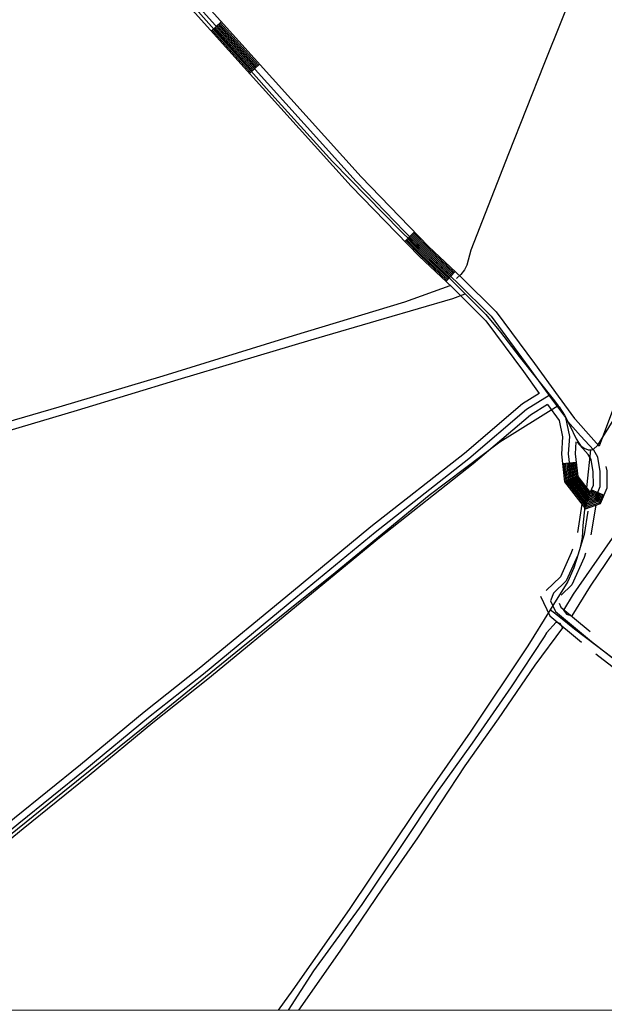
# Model space of a CAD drawing. Extents: x 3281947 to 3319794, y 715894 to 741249.
# Drawn here: x 3288873 to 3290152, y 721271 to 723439 of the extents above; entities that cross this region are included whole.
import ezdxf

# ---------------------------------------------------------------- set-up
doc = ezdxf.new("R2010")
doc.units = 0
for name, color, linetype in [('V-DTCH-CNTR', 7, 'Continuous'), ('V-GRID-FRAM', 7, 'Continuous'), ('V-ROAD-CNTR', 7, 'Continuous'), ('V-TOPO-SHOR', 7, 'Continuous')]:
    doc.layers.add(name, color=color, linetype=linetype)

msp = doc.modelspace()

# ---------------------------------------------------------------- linework, layer by layer
at = {"layer": 'V-DTCH-CNTR'}
for points in [[(3289246.4, 723476.6), (3289424.2, 723276.2), (3289557.2, 723129.9), (3289706.2, 722977.3), (3289816.5, 722870.6), (3289847.4, 722840.1), (3289865.9, 722821.7), (3289892.2, 722794.6), (3289924.4, 722756.3), (3289965.6, 722703.2), (3290042.6, 722606.4), (3290050.8, 722595.4), (3290052.7, 722592.8), (3290064.7, 722574.5), (3290076.1, 722552.1), (3290090.5, 722523.1), (3290095.3, 722514.9), (3290099.4, 722508.4), (3290107.8, 722502.5), (3290116.7, 722499), (3290122, 722499), (3290127.4, 722499.6), (3290138, 722509.2), (3290186.1, 722586.5)], [(3288843.8, 722539.6), (3288998.8, 722586), (3289219.1, 722652.8), (3289351.3, 722692.2), (3289510.4, 722739.3), (3289670.2, 722785.8), (3289820.3, 722830.1), (3289847.4, 722840.1)], [(3290050.8, 722595.4), (3289922.9, 722515.3), (3289768.2, 722399.1), (3289562.8, 722229.5), (3289356.7, 722064.7), (3289149.8, 721896.5), (3288966.4, 721749.1), (3288786.3, 721604.5), (3288652.4, 721491.9), (3288461.4, 721336.2), (3288380.4, 721272.3)], [(3290122, 722499), (3290113.5, 722423.1), (3290109.6, 722374.8), (3290105, 722333.3), (3290103.1, 722307.1), (3290099.1, 722285), (3290095, 722270.5), (3290085.5, 722240.8), (3290071.9, 722211), (3290033.3, 722148.7), (3289984.4, 722069.8), (3289858.5, 721881.4), (3289735.4, 721705.5), (3289593.1, 721493.5), (3289469.9, 721317.6), (3289437.8, 721272.9)], [(3291205.7, 721274), (3291003, 721410.5), (3290851.1, 721516.9), (3290843.7, 721522.1), (3290706.5, 721627.5), (3290582.5, 721726.9), (3290403, 721863.8), (3290283.8, 721955.6), (3290156.3, 722054.2), (3290086.3, 722106.9), (3290055.8, 722131.6), (3290033.3, 722148.7)]]:
    msp.add_lwpolyline(points, dxfattribs=at)
at = {"layer": 'V-GRID-FRAM'}
msp.add_lwpolyline([(3286080.7, 739456.2), (3317564.6, 739474.5), (3317583.1, 721289.3), (3286083.3, 721271), (3286080.7, 739456.2)], dxfattribs=at)
at = {"layer": 'V-ROAD-CNTR'}
for p, q in [((3289313.6, 723435), (3289291.3, 723414.9)), ((3289397.4, 723342.2), (3289375.1, 723322.1)), ((3289736.4, 722975.6), (3289714.9, 722954.7)), ((3289825.6, 722889), (3289805.1, 722867.2)), ((3290090.3, 722471.5), (3290060.5, 722468)), ((3290123.5, 722411.3), (3290151.2, 722399.6))]:
    msp.add_line(p, q, dxfattribs=at)
for points in [[(3290369.6, 725571.1), (3290120.8, 725281.9), (3290005.4, 725148.6), (3289975, 725113.4), (3289935.3, 725081.5), (3289855.1, 725000.7), (3289673.4, 724787.6), (3289531.5, 724614.5), (3289372.6, 724422.2), (3289085.6, 724094), (3288946.1, 723940.5), (3288919.2, 723901), (3288913.9, 723869.2), (3288925.1, 723828.3), (3288955.9, 723780.1), (3289249.5, 723461.3), (3289597.7, 723075.4), (3289746.4, 722922.3), (3289818.6, 722854.5), (3289892.7, 722781.2), (3289974.7, 722670.3), (3290009.6, 722622.1)], [(3289500.5, 724529.9), (3289395.5, 724402.8), (3289108, 724074), (3288969.7, 723921.8), (3288947.7, 723889.6), (3288944.5, 723870.8), (3288952.8, 723840.6), (3288979.7, 723798.5), (3289271.7, 723481.5), (3289619.6, 723095.9), (3289767.4, 722943.7), (3289839.5, 722876.1), (3289915.5, 722800.9), (3289998.9, 722688), (3290050.7, 722616.4), (3290086.7, 722567.3)], [(3289260.6, 723471.4), (3289608.6, 723085.7), (3289756.9, 722933), (3289829, 722865.3), (3289904.1, 722791), (3289986.8, 722679.2), (3290038.6, 722607.6), (3290066.7, 722569.3), (3290075.5, 722528.3), (3290073, 722490), (3290079.6, 722434.9), (3290115.9, 722387.7), (3290132.3, 722393.5), (3290142.9, 722418.4), (3290142.8, 722451.6), (3290137.7, 722483), (3290129.1, 722497.9), (3290100.1, 722529.8), (3290072.3, 722561)], [(3289311.4, 723433), (3289395.1, 723340.2)], [(3289293.6, 723416.9), (3289377.3, 723324.1)], [(3289295.8, 723418.9), (3289379.5, 723326.1)], [(3289298, 723420.9), (3289381.8, 723328.1)], [(3289300.3, 723422.9), (3289384, 723330.1)], [(3289302.5, 723424.9), (3289386.2, 723332.1)], [(3289304.7, 723427), (3289388.5, 723334.2)], [(3289306.9, 723429), (3289390.7, 723336.2)], [(3289309.2, 723431), (3289392.9, 723338.2)], [(3290530.6, 723419.8), (3290495.7, 723349.3), (3290466, 723269.4), (3290426.3, 723167.8), (3290370.5, 723044.5), (3290307.9, 722901.3), (3290243.2, 722749.9), (3290178.9, 722608.3), (3290140.9, 722507.2)], [(3289717.1, 722956.8), (3289748.5, 722924.4), (3289807.2, 722869.4)], [(3289719.2, 722958.9), (3289750.6, 722926.5), (3289809.2, 722871.6)], [(3289721.4, 722961), (3289752.7, 722928.7), (3289811.3, 722873.7)], [(3289723.5, 722963.1), (3289754.8, 722930.8), (3289813.3, 722875.9)], [(3289725.7, 722965.1), (3289756.9, 722933), (3289815.4, 722878.1)], [(3289727.8, 722967.2), (3289759, 722935.1), (3289817.4, 722880.3)], [(3289730, 722969.3), (3289761.1, 722937.2), (3289819.5, 722882.5)], [(3289732.1, 722971.4), (3289763.2, 722939.4), (3289821.5, 722884.7)], [(3289734.3, 722973.5), (3289765.3, 722941.5), (3289823.6, 722886.9)], [(3290009.6, 722622.1), (3289972.5, 722599.3), (3289845.7, 722491.1), (3289640.8, 722330.1), (3289467.3, 722186.9), (3289264.9, 722020.2), (3289144.9, 721925), (3289005.3, 721809.7), (3288861, 721693), (3288712.6, 721571.8), (3288553.2, 721446.1), (3288404.4, 721323.2), (3288346.3, 721277.9)], [(3290031.2, 722617.8), (3289981.4, 722587.1), (3289855.2, 722479.5), (3289650.2, 722318.4), (3289476.9, 722175.4), (3289274.4, 722008.5), (3289154.4, 721913.3), (3289014.8, 721798), (3288870.5, 721681.4), (3288722, 721560.1), (3288562.6, 721434.4), (3288413.8, 721311.5), (3288373.9, 721280.4)], [(3290027.2, 722597.7), (3289990.2, 722574.9), (3289864.7, 722467.9), (3289659.6, 722306.7), (3289486.4, 722163.8), (3289283.8, 721996.9), (3289163.8, 721901.7), (3289024.3, 721786.4), (3288880, 721669.7), (3288731.3, 721548.4), (3288572, 721422.8), (3288423.2, 721299.8), (3288396.4, 721278.9)], [(3290027.2, 722597.7), (3290052.7, 722563), (3290060.4, 722527.2), (3290058, 722489.6), (3290065.1, 722429), (3290110.7, 722369.9), (3290143.6, 722381.6), (3290157.9, 722415.4), (3290157.8, 722452.9), (3290156.2, 722462.7)], [(3290140.9, 722507.2), (3290111.2, 722539.8), (3290083.5, 722570.9)], [(3290089.8, 722516.2), (3290088.1, 722490.4), (3290094, 722440.8), (3290121.2, 722405.5), (3290121.1, 722405.4), (3290127.9, 722421.5), (3290127.8, 722450.4), (3290123.3, 722477.8), (3290116.9, 722489), (3290092.8, 722515.5)], [(3290063.5, 722468.3), (3290068, 722430.2), (3290111.8, 722373.4), (3290141.3, 722384), (3290148.4, 722400.7)], [(3290066.5, 722468.7), (3290070.9, 722431.4), (3290112.8, 722377), (3290139.1, 722386.4), (3290145.6, 722401.9)], [(3290069.5, 722469), (3290073.8, 722432.5), (3290113.8, 722380.6), (3290136.8, 722388.8), (3290142.9, 722403.1)], [(3290072.5, 722469.4), (3290076.7, 722433.7), (3290114.9, 722384.1), (3290134.6, 722391.2), (3290140.1, 722404.3)], [(3290075.4, 722469.7), (3290079.6, 722434.9), (3290115.9, 722387.7), (3290132.3, 722393.5), (3290137.4, 722405.4)], [(3290078.4, 722470.1), (3290082.4, 722436.1), (3290117, 722391.2), (3290130.1, 722395.9), (3290134.6, 722406.6)], [(3290081.4, 722470.4), (3290085.3, 722437.2), (3290118, 722394.8), (3290127.8, 722398.3), (3290131.8, 722407.8)], [(3290084.4, 722470.8), (3290088.2, 722438.4), (3290119.1, 722398.4), (3290125.6, 722400.7), (3290129.1, 722408.9)], [(3290087.4, 722471.1), (3290091.1, 722439.6), (3290120.1, 722401.9), (3290123.3, 722403.1), (3290126.3, 722410.1)], [(3290103, 722379.9), (3290093.1, 722317.7)], [(3290133, 722377.9), (3290122.7, 722313)], [(3290115.8, 722364.7), (3290107.7, 722313.9), (3290093.7, 722268.3), (3290068.4, 722212.2), (3290040.6, 722185.3), (3290033.8, 722168.6), (3290044.8, 722145.3), (3290123.6, 722079.8), (3290268.3, 721967), (3290427.9, 721842.6), (3290626.1, 721689.2), (3290789.3, 721571.8), (3290839.8, 721528.1), (3290967.2, 721437.6), (3291136.3, 721323.4), (3291209.1, 721276.8)], [(3290082.1, 722281.4), (3290079.6, 722273.6), (3290055.9, 722221), (3290024.9, 722191.1)], [(3290110.7, 722272.6), (3290107.8, 722263), (3290080.9, 722203.4), (3290057.8, 722181)], [(3290012.3, 722178.9), (3290032.7, 722135.9), (3290102, 722078.3)], [(3290052.7, 722163.6), (3290056.9, 722154.7), (3290121.2, 722101.3)], [(3290133.6, 722053), (3290212.5, 721991.5)]]:
    msp.add_lwpolyline(points, dxfattribs=at)
at = {"layer": 'V-TOPO-SHOR'}
for points in [[(3290240.7, 723908.9), (3290200.6, 723805.2), (3290150.4, 723676.9), (3290099.6, 723542.1), (3290019.5, 723341.9), (3289942.4, 723146.5), (3289860, 722935.6), (3289850.7, 722903)], [(3289850.7, 722903), (3289845.5, 722892.9), (3289837.8, 722882.2), (3289828.6, 722873.3)], [(3289814.1, 722857.3), (3289714.3, 722822.2), (3289470.5, 722748.5), (3289185.4, 722660.3), (3288957.6, 722592.1), (3288784.2, 722541.9), (3288565.9, 722474.9), (3288391.4, 722424.1), (3288141.7, 722349.2), (3288001.3, 722306.4)], [(3290262.3, 722401.4), (3290258.7, 722409.1), (3290255.2, 722414.4), (3290251.6, 722415.6), (3290247.4, 722416.2), (3290180.4, 722322.7), (3290084, 722183.5), (3290062.3, 722147.8), (3290068.8, 722139.7), (3290080.7, 722136.1)], [(3290268.3, 722398.5), (3290262.3, 722401.4), (3290258.8, 722399.6), (3290254.7, 722396.1), (3290190.6, 722304.4), (3290120.7, 722200.3), (3290080.7, 722136.1)], [(3290046.4, 722121.7), (3290025.2, 722098.4), (3290019.9, 722090.1), (3289947.7, 721980.6), (3289862.4, 721857.5), (3289784.8, 721748.6), (3289706.7, 721631.4), (3289620.9, 721504.6), (3289515.6, 721359.4), (3289459.7, 721272.9)], [(3290046.4, 722121.7), (3290054.4, 722119.5), (3290060.7, 722109.3), (3289999.6, 722027.7), (3289919.6, 721910.5), (3289846.7, 721807.6), (3289742.7, 721650.5), (3289666.3, 721540.4), (3289572.9, 721402.4), (3289482.5, 721273)]]:
    msp.add_lwpolyline(points, dxfattribs=at)

doc.saveas('drawing.dxf')
